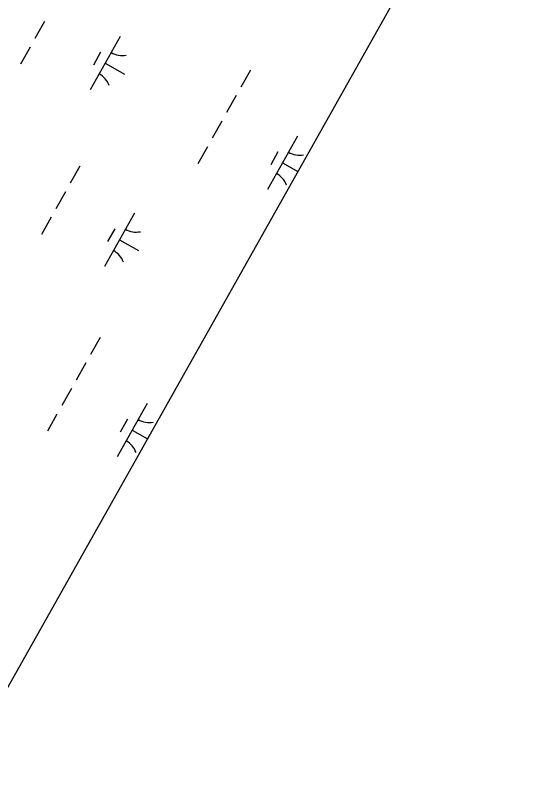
# Model space of a CAD drawing. Extents: x 3913936 to 3933962, y 195330 to 217741.
# Drawn here: x 3928573 to 3928991, y 204103 to 204738 of the extents above; entities that cross this region are included whole.
import ezdxf

# ---------------------------------------------------------------- set-up
doc = ezdxf.new("R2010")
doc.units = 0
doc.layers.add('V-GRID-FRAM', color=7, linetype='Continuous')
doc.layers.add('V-WETL-SWMP', color=7, linetype='Continuous')

msp = doc.modelspace()

# ---------------------------------------------------------------- linework, layer by layer
at = {"layer": 'V-GRID-FRAM'}
msp.add_lwpolyline([(3932010.33, 210314.99), (3924440.13, 196848.23), (3917917.56, 202110.57), (3924798.65, 214359.02), (3932010.33, 210314.99)], dxfattribs=at)
at = {"layer": 'V-WETL-SWMP'}
for p, q in [((3928976.62, 204918.26), (3928530.37, 204124.42)), ((3928596.54, 204733.34), (3928588.7, 204719.39)), ((3928658.46, 204720.99), (3928633.96, 204677.4)), ((3928584.78, 204712.42), (3928576.94, 204698.47)), ((3928642.43, 204708.2), (3928636.55, 204697.74)), ((3928646.21, 204699.19), (3928661.9, 204690.37)), ((3928765.06, 204693.67), (3928757.22, 204679.72)), ((3928753.3, 204672.75), (3928745.46, 204658.8)), ((3928741.53, 204651.83), (3928733.69, 204637.88)), ((3928803.46, 204639.48), (3928778.96, 204595.89)), ((3928729.77, 204630.91), (3928721.93, 204616.96)), ((3928787.43, 204626.7), (3928781.55, 204616.24)), ((3928625.52, 204615), (3928617.68, 204601.06)), ((3928791.21, 204617.68), (3928803.7, 204610.66)), ((3928613.76, 204594.08), (3928605.92, 204580.13)), ((3928670.09, 204576.52), (3928645.59, 204532.93)), ((3928602, 204573.16), (3928594.16, 204559.21)), ((3928654.06, 204563.74), (3928648.18, 204553.28)), ((3928657.84, 204554.73), (3928673.53, 204545.9)), ((3928642.08, 204474.91), (3928634.24, 204460.97)), ((3928630.32, 204453.99), (3928622.48, 204440.04)), ((3928618.56, 204433.07), (3928610.72, 204419.12)), ((3928680.49, 204420.72), (3928655.99, 204377.13)), ((3928606.8, 204412.15), (3928598.96, 204398.2)), ((3928664.45, 204407.94), (3928658.57, 204397.48)), ((3928668.24, 204398.93), (3928680.73, 204391.9))]:
    msp.add_line(p, q, dxfattribs=at)
for centre, start, end in [((3928659.96, 204723.16), 239.88608, 281.42974), ((3928632.89, 204675), 19.88608, 61.42973), ((3928804.95, 204641.65), 239.88608, 281.42974), ((3928777.88, 204593.49), 19.88608, 61.42973), ((3928671.59, 204578.69), 239.88608, 281.42974), ((3928644.52, 204530.53), 19.88608, 61.42973), ((3928681.98, 204422.89), 239.88608, 281.42974), ((3928654.91, 204374.73), 19.88608, 61.42973)]:
    msp.add_arc(centre, 17.62, start, end, dxfattribs=at)

doc.saveas('drawing.dxf')
